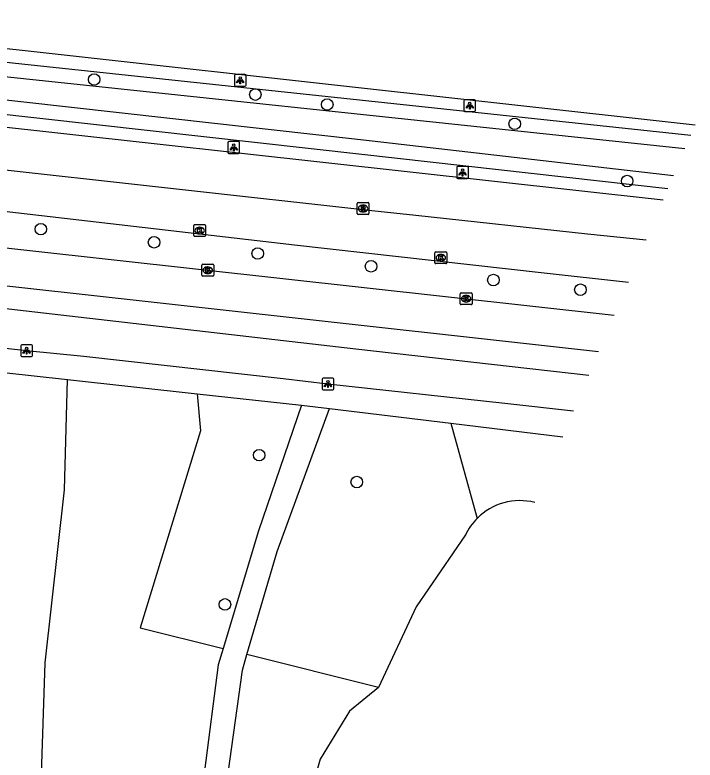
# Model space of a CAD drawing. Extents: x 161848 to 162726, y 385382 to 386521.
# Drawn here: x 162337.7 to 162395.3, y 386418.5 to 386481.7 of the extents above; entities that cross this region are included whole.
import ezdxf

# ---------------------------------------------------------------- set-up
doc = ezdxf.new("R2010")
doc.units = 0
for name, color, linetype in [('IMGEO_Berm_groen', 7, 'Continuous'), ('IMGEO_Boom', 7, 'Continuous'), ('IMGEO_Fietspad_gesloten', 7, 'Continuous'), ('IMGEO_Groenvoorziening', 7, 'Continuous'), ('IMGEO_Kolk', 7, 'Continuous'), ('IMGEO_Lichtpunt', 7, 'Continuous'), ('IMGEO_OVBaan_gesloten', 7, 'Continuous'), ('IMGEO_Rietland', 7, 'Continuous'), ('IMGEO_Rijbaan_lokaal_open', 7, 'Continuous'), ('IMGEO_Rijbaan_regionaal_gesloten', 7, 'Continuous'), ('IMGEO_Rioolput', 7, 'Continuous'), ('IMGEO_Voetpad_halfverhard', 7, 'Continuous'), ('IMGEO_Voetpad_open', 7, 'Continuous'), ('IMGEO_Waterloop', 7, 'Continuous')]:
    doc.layers.add(name, color=color, linetype=linetype)

msp = doc.modelspace()

# ---------------------------------------------------------------- linework, layer by layer
at = {"layer": 'IMGEO_Berm_groen'}
for points in [[(162317.653, 386479.783), (162336.091, 386477.749), (162394.948, 386471.487)], [(162393.017, 386466.943), (162367.058, 386469.859), (162317.261, 386475.406)]]:
    msp.add_lwpolyline(points, dxfattribs=at)
at = {"layer": 'IMGEO_Boom'}
for centre in [(162344.381, 386476.203), (162358.042, 386474.923), (162364.136, 386474.086), (162380.027, 386472.444), (162389.56, 386467.595), (162339.855, 386463.525), (162349.459, 386462.411), (162358.241, 386461.464), (162367.852, 386460.377), (162378.221, 386459.211), (162385.597, 386458.392), (162358.361, 386444.373), (162366.639, 386442.096), (162355.466, 386431.731)]:
    msp.add_circle(centre, 0.489, dxfattribs=at)
at = {"layer": 'IMGEO_Fietspad_gesloten'}
for points in [[(162385.017, 386448.116), (162379.176, 386448.743), (162364.191, 386450.398), (162360.399, 386450.842), (162343.506, 386452.724), (162338.65, 386453.222), (162329.182, 386454.264), (162316.717, 386455.613), (162310.615, 386456.239), (162293.86, 386458.114), (162287.997, 386458.824), (162275.728, 386460.189)], [(162325.563, 386458.069), (162330.244, 386457.556), (162366.558, 386453.371), (162386.302, 386451.14), (162386.302, 386451.14)]]:
    msp.add_lwpolyline(points, dxfattribs=at)
at = {"layer": 'IMGEO_Groenvoorziening'}
for points in [[(162343.484, 386390.287), (162340.02, 386396.199), (162338.27, 386406.45), (162339.797, 386413.931), (162340.22, 386426.771), (162341.856, 386441.442), (162342.123, 386450.781)], [(162353.109, 386449.572), (162353.382, 386446.451), (162348.284, 386429.752), (162355.328, 386427.987)], [(162374.601, 386447.092), (162376.844, 386439.022)]]:
    msp.add_lwpolyline(points, dxfattribs=at)
at = {"layer": 'IMGEO_Kolk'}
for p, q in [((162352.822, 386462.977), (162352.822, 386463.829)), ((162352.897, 386463.903), (162353.749, 386463.903)), ((162353.31, 386463.683), (162353.335, 386463.683)), ((162353.823, 386463.829), (162353.823, 386462.977)), ((162353.749, 386462.903), (162352.897, 386462.903)), ((162353.333, 386463.123), (162353.308, 386463.123)), ((162373.338, 386461.603), (162374.19, 386461.603)), ((162373.263, 386460.677), (162373.263, 386461.529)), ((162373.751, 386461.383), (162373.776, 386461.383)), ((162374.264, 386461.529), (162374.264, 386460.677)), ((162353.512, 386459.619), (162353.512, 386460.471)), ((162353.587, 386460.545), (162354.439, 386460.545)), ((162354, 386460.325), (162354.025, 386460.325)), ((162354.513, 386460.471), (162354.513, 386459.619)), ((162374.19, 386460.603), (162373.338, 386460.603)), ((162373.774, 386460.823), (162373.749, 386460.823)), ((162354.023, 386459.765), (162353.998, 386459.765)), ((162354.439, 386459.545), (162353.587, 386459.545)), ((162375.413, 386457.203), (162375.413, 386458.055)), ((162375.488, 386458.129), (162376.34, 386458.129)), ((162375.901, 386457.909), (162375.926, 386457.909)), ((162376.414, 386458.055), (162376.414, 386457.203)), ((162375.924, 386457.349), (162375.899, 386457.349)), ((162376.34, 386457.129), (162375.488, 386457.129))]:
    msp.add_line(p, q, dxfattribs=at)
for points in [[(162352.822, 386462.977), (162352.822, 386463.829)], [(162352.897, 386463.903), (162353.749, 386463.903)], [(162353.143, 386463.603), (162353.266, 386463.603), (162353.266, 386463.452), (162353.396, 386463.603), (162353.56, 386463.603), (162353.414, 386463.452), (162353.567, 386463.203), (162353.415, 386463.203), (162353.33, 386463.367), (162353.266, 386463.3), (162353.266, 386463.203), (162353.143, 386463.203), (162353.143, 386463.603)], [(162353.823, 386463.829), (162353.823, 386462.977)], [(162353.749, 386462.903), (162352.897, 386462.903)], [(162373.338, 386461.603), (162374.19, 386461.603)], [(162373.263, 386460.677), (162373.263, 386461.529)], [(162373.584, 386461.303), (162373.707, 386461.303), (162373.707, 386461.152), (162373.837, 386461.303), (162374.001, 386461.303), (162373.855, 386461.152), (162374.008, 386460.903), (162373.856, 386460.903), (162373.771, 386461.067), (162373.707, 386461), (162373.707, 386460.903), (162373.584, 386460.903), (162373.584, 386461.303)], [(162374.264, 386461.529), (162374.264, 386460.677)], [(162353.512, 386459.619), (162353.512, 386460.471)], [(162353.587, 386460.545), (162354.439, 386460.545)], [(162354.513, 386460.471), (162354.513, 386459.619)], [(162374.19, 386460.603), (162373.338, 386460.603)], [(162353.833, 386460.245), (162353.956, 386460.245), (162353.956, 386460.094), (162354.086, 386460.245), (162354.25, 386460.245), (162354.104, 386460.094), (162354.257, 386459.845), (162354.105, 386459.845), (162354.02, 386460.009), (162353.956, 386459.942), (162353.956, 386459.845), (162353.833, 386459.845), (162353.833, 386460.245)], [(162354.439, 386459.545), (162353.587, 386459.545)], [(162375.413, 386457.203), (162375.413, 386458.055)], [(162375.488, 386458.129), (162376.34, 386458.129)], [(162375.734, 386457.829), (162375.857, 386457.829), (162375.857, 386457.678), (162375.987, 386457.829), (162376.151, 386457.829), (162376.005, 386457.678), (162376.158, 386457.429), (162376.006, 386457.429), (162375.921, 386457.593), (162375.857, 386457.526), (162375.857, 386457.429), (162375.734, 386457.429), (162375.734, 386457.829)], [(162376.414, 386458.055), (162376.414, 386457.203)], [(162376.34, 386457.129), (162375.488, 386457.129)]]:
    msp.add_lwpolyline(points, dxfattribs=at)
for centre, start, end in [((162352.899, 386463.827), 91.55205, 178.44795), ((162352.899, 386463.827), 91.55205, 178.44795), ((162353.747, 386463.827), 1.55205, 88.44795), ((162353.747, 386463.827), 1.55205, 88.44795), ((162352.899, 386462.979), 181.55205, 268.44795), ((162352.899, 386462.979), 181.55205, 268.44795), ((162353.747, 386462.979), 271.55205, 358.44795), ((162353.747, 386462.979), 271.55205, 358.44795), ((162373.34, 386461.527), 91.55205, 178.44795), ((162373.34, 386461.527), 91.55205, 178.44795), ((162374.188, 386461.527), 1.55205, 88.44795), ((162374.188, 386461.527), 1.55205, 88.44795), ((162353.589, 386460.469), 91.55205, 178.44795), ((162353.589, 386460.469), 91.55205, 178.44795), ((162354.437, 386460.469), 1.55205, 88.44795), ((162354.437, 386460.469), 1.55205, 88.44795), ((162373.34, 386460.679), 181.55205, 268.44795), ((162373.34, 386460.679), 181.55205, 268.44795), ((162374.188, 386460.679), 271.55205, 358.44795), ((162374.188, 386460.679), 271.55205, 358.44795), ((162353.589, 386459.621), 181.55205, 268.44795), ((162353.589, 386459.621), 181.55205, 268.44795), ((162354.437, 386459.621), 271.55205, 358.44795), ((162354.437, 386459.621), 271.55205, 358.44795), ((162375.49, 386458.053), 91.55205, 178.44795), ((162375.49, 386458.053), 91.55205, 178.44795), ((162376.338, 386458.053), 1.55205, 88.44795), ((162376.338, 386458.053), 1.55205, 88.44795), ((162375.49, 386457.205), 181.55205, 268.44795), ((162375.49, 386457.205), 181.55205, 268.44795), ((162376.338, 386457.205), 271.55205, 358.44795), ((162376.338, 386457.205), 271.55205, 358.44795)]:
    msp.add_arc(centre, 0.0765, start, end, dxfattribs=at)
for centre, major_axis, ratio, start_param, end_param in [((162353.309, 386463.403), (-0.387, 0.002), 0.722429, 4.712389, 7.853982), ((162353.334, 386463.403), (-0.39, 0.002), 0.717154, 1.570796, 4.712389), ((162373.75, 386461.103), (-0.387, 0.002), 0.722429, 4.712389, 7.853982), ((162373.775, 386461.103), (-0.39, 0.002), 0.717154, 1.570796, 4.712389), ((162353.999, 386460.045), (-0.387, 0.002), 0.722429, 4.712389, 7.853982), ((162354.024, 386460.045), (-0.39, 0.002), 0.717154, 1.570796, 4.712389), ((162375.9, 386457.629), (-0.387, 0.002), 0.722429, 4.712389, 7.853982), ((162375.925, 386457.629), (-0.39, 0.002), 0.717154, 1.570796, 4.712389)]:
    msp.add_ellipse(centre, major_axis=major_axis, ratio=ratio, start_param=start_param, end_param=end_param, dxfattribs=at)
at = {"layer": 'IMGEO_Lichtpunt'}
for p, q in [((162356.263, 386476.537), (162356.263, 386475.73)), ((162356.263, 386476.537), (162356.263, 386475.73)), ((162357.165, 386476.632), (162356.357, 386476.632)), ((162357.165, 386476.632), (162356.357, 386476.632)), ((162357.259, 386475.73), (162357.259, 386476.537)), ((162357.259, 386475.73), (162357.259, 386476.537)), ((162356.357, 386475.636), (162357.165, 386475.636)), ((162356.357, 386475.636), (162357.165, 386475.636)), ((162375.717, 386474.395), (162375.717, 386473.588)), ((162375.717, 386474.395), (162375.717, 386473.588)), ((162376.619, 386474.49), (162375.811, 386474.49)), ((162376.619, 386474.49), (162375.811, 386474.49)), ((162376.713, 386473.588), (162376.713, 386474.395)), ((162376.713, 386473.588), (162376.713, 386474.395)), ((162375.811, 386473.494), (162376.619, 386473.494)), ((162375.811, 386473.494), (162376.619, 386473.494)), ((162355.711, 386470.841), (162355.711, 386470.034)), ((162355.711, 386470.841), (162355.711, 386470.034)), ((162356.613, 386470.936), (162355.805, 386470.936)), ((162356.613, 386470.936), (162355.805, 386470.936)), ((162356.707, 386470.034), (162356.707, 386470.841)), ((162356.707, 386470.034), (162356.707, 386470.841)), ((162355.805, 386469.94), (162356.613, 386469.94)), ((162355.805, 386469.94), (162356.613, 386469.94)), ((162375.108, 386468.726), (162375.108, 386467.919)), ((162375.108, 386468.726), (162375.108, 386467.919)), ((162376.01, 386468.821), (162375.202, 386468.821)), ((162376.01, 386468.821), (162375.202, 386468.821)), ((162376.104, 386467.919), (162376.104, 386468.726)), ((162376.104, 386467.919), (162376.104, 386468.726)), ((162375.202, 386467.825), (162376.01, 386467.825)), ((162375.202, 386467.825), (162376.01, 386467.825)), ((162338.157, 386453.625), (162338.157, 386452.818)), ((162338.157, 386453.625), (162338.157, 386452.818)), ((162339.059, 386453.72), (162338.251, 386453.72)), ((162339.059, 386453.72), (162338.251, 386453.72)), ((162339.153, 386452.818), (162339.153, 386453.625)), ((162339.153, 386452.818), (162339.153, 386453.625)), ((162338.251, 386452.724), (162339.059, 386452.724)), ((162338.251, 386452.724), (162339.059, 386452.724)), ((162364.6, 386450.896), (162363.792, 386450.896)), ((162364.6, 386450.896), (162363.792, 386450.896)), ((162363.698, 386450.801), (162363.698, 386449.994)), ((162363.698, 386450.801), (162363.698, 386449.994)), ((162364.694, 386449.994), (162364.694, 386450.801)), ((162364.694, 386449.994), (162364.694, 386450.801)), ((162363.792, 386449.9), (162364.6, 386449.9)), ((162363.792, 386449.9), (162364.6, 386449.9))]:
    msp.add_line(p, q, dxfattribs=at)
for points in [[(162356.637, 386476.201), (162356.676, 386476.173), (162356.488, 386475.911), (162356.45, 386475.938), (162356.637, 386476.201)], [(162356.739, 386476.153), (162356.786, 386476.153), (162356.786, 386475.831), (162356.739, 386475.831), (162356.739, 386476.153)], [(162356.849, 386476.173), (162356.887, 386476.2), (162357.074, 386475.938), (162357.035, 386475.91), (162356.849, 386476.173)], [(162376.091, 386474.059), (162376.13, 386474.031), (162375.942, 386473.769), (162375.904, 386473.796), (162376.091, 386474.059)], [(162376.193, 386474.011), (162376.24, 386474.011), (162376.24, 386473.689), (162376.193, 386473.689), (162376.193, 386474.011)], [(162376.303, 386474.031), (162376.341, 386474.058), (162376.528, 386473.796), (162376.489, 386473.768), (162376.303, 386474.031)], [(162356.085, 386470.505), (162356.124, 386470.477), (162355.936, 386470.215), (162355.898, 386470.242), (162356.085, 386470.505)], [(162356.187, 386470.457), (162356.234, 386470.457), (162356.234, 386470.135), (162356.187, 386470.135), (162356.187, 386470.457)], [(162356.297, 386470.477), (162356.335, 386470.504), (162356.522, 386470.242), (162356.483, 386470.214), (162356.297, 386470.477)], [(162375.482, 386468.39), (162375.521, 386468.362), (162375.333, 386468.1), (162375.295, 386468.127), (162375.482, 386468.39)], [(162375.584, 386468.342), (162375.631, 386468.342), (162375.631, 386468.02), (162375.584, 386468.02), (162375.584, 386468.342)], [(162375.694, 386468.362), (162375.732, 386468.389), (162375.919, 386468.127), (162375.88, 386468.099), (162375.694, 386468.362)], [(162338.531, 386453.289), (162338.57, 386453.261), (162338.382, 386452.999), (162338.344, 386453.026), (162338.531, 386453.289)], [(162338.633, 386453.241), (162338.68, 386453.241), (162338.68, 386452.919), (162338.633, 386452.919), (162338.633, 386453.241)], [(162338.743, 386453.261), (162338.781, 386453.288), (162338.968, 386453.026), (162338.929, 386452.998), (162338.743, 386453.261)], [(162364.072, 386450.465), (162364.111, 386450.437), (162363.923, 386450.175), (162363.885, 386450.202), (162364.072, 386450.465)], [(162364.174, 386450.417), (162364.221, 386450.417), (162364.221, 386450.095), (162364.174, 386450.095), (162364.174, 386450.417)], [(162364.284, 386450.437), (162364.322, 386450.464), (162364.509, 386450.202), (162364.47, 386450.174), (162364.284, 386450.437)]]:
    msp.add_lwpolyline(points, dxfattribs=at)
for centre in [(162356.762, 386476.335), (162376.216, 386474.193), (162356.21, 386470.639), (162375.607, 386468.524), (162338.656, 386453.423), (162364.197, 386450.599)]:
    msp.add_circle(centre, 0.0994, dxfattribs=at)
for centre, start, end in [((162356.357, 386476.537), 90, 180), ((162356.357, 386476.537), 90, 180), ((162357.165, 386476.537), 0, 90), ((162357.165, 386476.537), 0, 90), ((162356.357, 386475.73), 180, 270), ((162356.357, 386475.73), 180, 270), ((162357.165, 386475.73), 270, 0), ((162357.165, 386475.73), 270, 360), ((162375.811, 386474.395), 90, 180), ((162375.811, 386474.395), 90, 180), ((162376.619, 386474.395), 0, 90), ((162376.619, 386474.395), 0, 90), ((162375.811, 386473.588), 180, 270), ((162375.811, 386473.588), 180, 270), ((162376.619, 386473.588), 270, 0), ((162376.619, 386473.588), 270, 360), ((162355.805, 386470.841), 90, 180), ((162355.805, 386470.841), 90, 180), ((162356.613, 386470.841), 0, 90), ((162356.613, 386470.841), 0, 90), ((162355.805, 386470.034), 180, 270), ((162355.805, 386470.034), 180, 270), ((162356.613, 386470.034), 270, 0), ((162356.613, 386470.034), 270, 360), ((162375.202, 386468.726), 90, 180), ((162375.202, 386468.726), 90, 180), ((162376.01, 386468.726), 0, 90), ((162376.01, 386468.726), 0, 90), ((162375.202, 386467.919), 180, 270), ((162375.202, 386467.919), 180, 270), ((162376.01, 386467.919), 270, 0), ((162376.01, 386467.919), 270, 360), ((162338.251, 386453.625), 90, 180), ((162338.251, 386453.625), 90, 180), ((162339.059, 386453.625), 0, 90), ((162339.059, 386453.625), 0, 90), ((162338.251, 386452.818), 180, 270), ((162338.251, 386452.818), 180, 270), ((162339.059, 386452.818), 270, 0), ((162339.059, 386452.818), 270, 360), ((162363.792, 386450.801), 90, 180), ((162363.792, 386450.801), 90, 180), ((162364.6, 386450.801), 0, 90), ((162364.6, 386450.801), 0, 90), ((162363.792, 386449.994), 180, 270), ((162363.792, 386449.994), 180, 270), ((162364.6, 386449.994), 270, 0), ((162364.6, 386449.994), 270, 360)]:
    msp.add_arc(centre, 0.0946, start, end, dxfattribs=at)
at = {"layer": 'IMGEO_OVBaan_gesloten'}
for points in [[(162203.879, 386478.517), (162207.499, 386478.499), (162225.631, 386478.344), (162229.576, 386478.275), (162237.547, 386477.999), (162245.603, 386477.602), (162249.559, 386477.358), (162257.626, 386476.801), (162269.193, 386475.794), (162285.151, 386474.284), (162317.466, 386470.701), (162367.904, 386465.109), (162371.653, 386464.701), (162386.186, 386463.118), (162391.179, 386462.616)], [(162392.606, 386465.976), (162392.606, 386465.976), (162313.453, 386474.721)], [(162316.76, 386467.324), (162321.126, 386466.843), (162361.369, 386462.185), (162382.268, 386459.85), (162389.661, 386459.044)]]:
    msp.add_lwpolyline(points, dxfattribs=at)
at = {"layer": 'IMGEO_Rietland'}
msp.add_lwpolyline([(162368.489, 386424.686), (162357.333, 386427.485)], dxfattribs=at)
at = {"layer": 'IMGEO_Rijbaan_lokaal_open'}
for points in [[(162317.715, 386464.048), (162388.471, 386456.244)], [(162387.143, 386453.119), (162325.766, 386459.926)]]:
    msp.add_lwpolyline(points, dxfattribs=at)
at = {"layer": 'IMGEO_Rijbaan_regionaal_gesloten'}
msp.add_lwpolyline([(162310.327, 386481.671), (162312.775, 386481.499), (162395.318, 386472.359), (162395.318, 386472.359)], dxfattribs=at)
at = {"layer": 'IMGEO_Rioolput'}
for p, q in [((162366.672, 386464.844), (162366.672, 386465.696)), ((162366.747, 386465.77), (162367.599, 386465.77)), ((162367.16, 386465.55), (162367.185, 386465.55)), ((162367.673, 386465.696), (162367.673, 386464.844)), ((162367.599, 386464.77), (162366.747, 386464.77)), ((162367.183, 386464.99), (162367.158, 386464.99))]:
    msp.add_line(p, q, dxfattribs=at)
for points in [[(162366.672, 386464.844), (162366.672, 386465.696)], [(162366.747, 386465.77), (162367.599, 386465.77)], [(162367.261, 386465.468), (162367.009, 386465.47), (162367.009, 386465.07)], [(162367.187, 386465.389), (162367.133, 386465.389), (162367.133, 386465.308)], [(162367.673, 386465.696), (162367.673, 386464.844)], [(162367.599, 386464.77), (162366.747, 386464.77)], [(162367.009, 386465.07), (162367.133, 386465.07), (162367.133, 386465.232), (162367.144, 386465.232)], [(162367.133, 386465.308), (162367.185, 386465.308)], [(162367.191, 386465.203), (162367.262, 386465.07), (162367.402, 386465.07), (162367.337, 386465.196)]]:
    msp.add_lwpolyline(points, dxfattribs=at)
for centre, radius, start, end in [((162366.749, 386465.694), 0.0765, 91.55205, 178.44795), ((162366.749, 386465.694), 0.0765, 91.55205, 178.44795), ((162367.193, 386465.293), 0.0964, 77.00612, 93.18647), ((162367.207, 386465.35), 0.0378, 276.66336, 79.67722), ((162367.26, 386465.358), 0.109, 350.36119, 89.41601), ((162367.597, 386465.694), 0.0765, 1.55205, 88.44795), ((162367.597, 386465.694), 0.0765, 1.55205, 88.44795), ((162366.749, 386464.846), 0.0765, 181.55205, 268.44795), ((162366.749, 386464.846), 0.0765, 181.55205, 268.44795), ((162367.143, 386465.179), 0.0533, 26.02933, 88.69889), ((162367.169, 386465.497), 0.19, 274.7715, 282.96867), ((162367.258, 386465.358), 0.112, 277.58423, 350.98172), ((162367.242, 386465.143), 0.108, 29.51342, 73.79051), ((162367.597, 386464.846), 0.0765, 271.55205, 358.44795), ((162367.597, 386464.846), 0.0765, 271.55205, 358.44795)]:
    msp.add_arc(centre, radius, start, end, dxfattribs=at)
for centre, major_axis, ratio, start_param, end_param in [((162367.159, 386465.27), (-0.387, 0.002), 0.722429, 4.712389, 7.853982), ((162367.184, 386465.27), (-0.39, 0.002), 0.717154, 1.570796, 4.712389)]:
    msp.add_ellipse(centre, major_axis=major_axis, ratio=ratio, start_param=start_param, end_param=end_param, dxfattribs=at)
at = {"layer": 'IMGEO_Voetpad_halfverhard'}
for points in [[(162361.943, 386448.6), (162358.319, 386437.977), (162355.328, 386427.987)], [(162357.333, 386427.485), (162359.889, 386436.209), (162364.332, 386448.337)], [(162317.713, 386335.163), (162328.224, 386357.179), (162349.647, 386398.105), (162353.449, 386407.279), (162355.727, 386417.426), (162356.942, 386426.15), (162357.333, 386427.485)], [(162355.328, 386427.987), (162354.881, 386426.611), (162353.727, 386417.638), (162351.528, 386407.841), (162347.804, 386399.077), (162343.484, 386390.287)]]:
    msp.add_lwpolyline(points, dxfattribs=at)
at = {"layer": 'IMGEO_Voetpad_open'}
for points in [[(162320.503, 386453.159), (162342.123, 386450.781)], [(162342.123, 386450.781), (162353.109, 386449.572)], [(162353.109, 386449.572), (162361.943, 386448.6)], [(162361.943, 386448.6), (162364.332, 386448.337)], [(162364.332, 386448.337), (162374.601, 386447.092)], [(162374.601, 386447.092), (162384.093, 386445.942)]]:
    msp.add_lwpolyline(points, dxfattribs=at)
at = {"layer": 'IMGEO_Waterloop'}
for points in [[(162394.454, 386470.326), (162335.957, 386476.505), (162317.584, 386478.532)], [(162317.436, 386476.646), (162367.199, 386471.102), (162393.494, 386468.066), (162393.494, 386468.066)], [(162375.856, 386437.613), (162371.662, 386431.537), (162368.489, 386424.686)], [(162368.489, 386424.686), (162366.011, 386422.702), (162363.546, 386418.636), (162360.068, 386406.505), (162356.436, 386398.106), (162345.066, 386374.612), (162343.238, 386370.772), (162342.663, 386369.458), (162342.663, 386367.445), (162341.349, 386365.146), (162339.501, 386361.696), (162337.201, 386358.041), (162335.271, 386354.879), (162334.573, 386351.141), (162332.848, 386346.254), (162326.75, 386337.569), (162325.189, 386334.365)]]:
    msp.add_lwpolyline(points, dxfattribs=at)
for centre, radius, start, end in [((162380.453, 386435.44), 5.085, 75.54302, 135.21548), ((162380.433, 386435.397), 5.131, 75.43982, 75.44255), ((162380.442, 386435.448), 5.071, 135.19325, 154.72997)]:
    msp.add_arc(centre, radius, start, end, dxfattribs=at)

doc.saveas('drawing.dxf')
